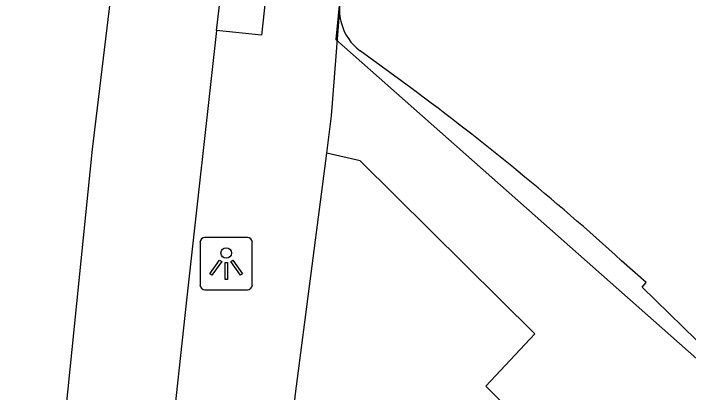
# Model space of a CAD drawing. Extents: x 159718 to 160783, y 383290 to 384030.
# Drawn here: x 160310.15 to 160323, y 383791.13 to 383798.35 of the extents above; entities that cross this region are included whole.
import ezdxf

# ---------------------------------------------------------------- set-up
doc = ezdxf.new("R2010")
doc.units = 0
for name, color, linetype in [('IMGEO_Lichtpunt', 7, 'Continuous'), ('IMGEO_Pand', 7, 'Continuous'), ('IMGEO_Pand_overbouw', 7, 'Continuous'), ('IMGEO_Rijbaan_lokaal_open', 7, 'Continuous'), ('IMGEO_Voetpad_open', 7, 'Continuous')]:
    doc.layers.add(name, color=color, linetype=linetype)

msp = doc.modelspace()

# ---------------------------------------------------------------- linework, layer by layer
at = {"layer": 'IMGEO_Lichtpunt'}
for p, q in [((160313.702, 383793.991), (160313.702, 383793.184)), ((160313.702, 383793.991), (160313.702, 383793.184)), ((160314.604, 383794.086), (160313.796, 383794.086)), ((160314.604, 383794.086), (160313.796, 383794.086)), ((160314.698, 383793.184), (160314.698, 383793.991)), ((160314.698, 383793.184), (160314.698, 383793.991)), ((160313.796, 383793.09), (160314.604, 383793.09)), ((160313.796, 383793.09), (160314.604, 383793.09))]:
    msp.add_line(p, q, dxfattribs=at)
for points in [[(160314.076, 383793.655), (160314.115, 383793.627), (160313.927, 383793.365), (160313.889, 383793.392), (160314.076, 383793.655)], [(160314.178, 383793.607), (160314.225, 383793.607), (160314.225, 383793.285), (160314.178, 383793.285), (160314.178, 383793.607)], [(160314.288, 383793.627), (160314.326, 383793.654), (160314.513, 383793.392), (160314.474, 383793.364), (160314.288, 383793.627)]]:
    msp.add_lwpolyline(points, dxfattribs=at)
msp.add_circle((160314.201, 383793.789), 0.0994, dxfattribs=at)
for centre, start, end in [((160313.796, 383793.991), 90, 180), ((160313.796, 383793.991), 90, 180), ((160314.604, 383793.991), 0, 90), ((160314.604, 383793.991), 0, 90), ((160313.796, 383793.184), 180, 270), ((160313.796, 383793.184), 180, 270), ((160314.604, 383793.184), 270, 0), ((160314.604, 383793.184), 270, 360)]:
    msp.add_arc(centre, 0.0946, start, end, dxfattribs=at)
at = {"layer": 'IMGEO_Pand'}
for points in [[(160317.715, 383796.937), (160316.749, 383797.643)], [(160325.737, 383789.727), (160324.783, 383790.707), (160324.699, 383790.621), (160322.12, 383793.136), (160322.198, 383793.224), (160321.73, 383793.643)]]:
    msp.add_lwpolyline(points, dxfattribs=at)
for centre, radius, start, end in [((160317.289, 383798.431), 0.932, 172.8708, 184.7546), ((160317.299, 383798.423), 0.941, 184.1799, 196.0072), ((160317.346, 383798.432), 0.989, 195.7568, 232.8853), ((160287.221, 383755.675), 51.307, 47.7328, 53.5347)]:
    msp.add_arc(centre, radius, start, end, dxfattribs=at)
at = {"layer": 'IMGEO_Pand_overbouw'}
msp.add_lwpolyline([(160327.03, 383845.851), (160322.711, 383834.557), (160319.121, 383821.789), (160318.228, 383817.573), (160316.288, 383797.859), (160325.972, 383789.29)], dxfattribs=at)
at = {"layer": 'IMGEO_Rijbaan_lokaal_open'}
msp.add_lwpolyline([(160313.977, 383815.07), (160311.649, 383795.766), (160310.15, 383781)], dxfattribs=at)
at = {"layer": 'IMGEO_Voetpad_open'}
for points in [[(160314.329, 383800.637), (160315.16, 383800.544), (160314.87, 383797.942), (160314.013, 383798.027)], [(160314.013, 383798.027), (160314.329, 383800.637)], [(160316.114, 383795.695), (160316.205, 383796.402), (160316.36, 383798.354)], [(160314.013, 383798.027), (160313.446, 383792.893), (160312.199, 383781.404)], [(160315.408, 383790.001), (160315.523, 383791.107), (160316.114, 383795.695)], [(160325.737, 383789.727), (160323.245, 383787.19), (160319.145, 383791.25), (160320.076, 383792.251), (160316.755, 383795.548), (160316.114, 383795.695)]]:
    msp.add_lwpolyline(points, dxfattribs=at)

doc.saveas('drawing.dxf')
